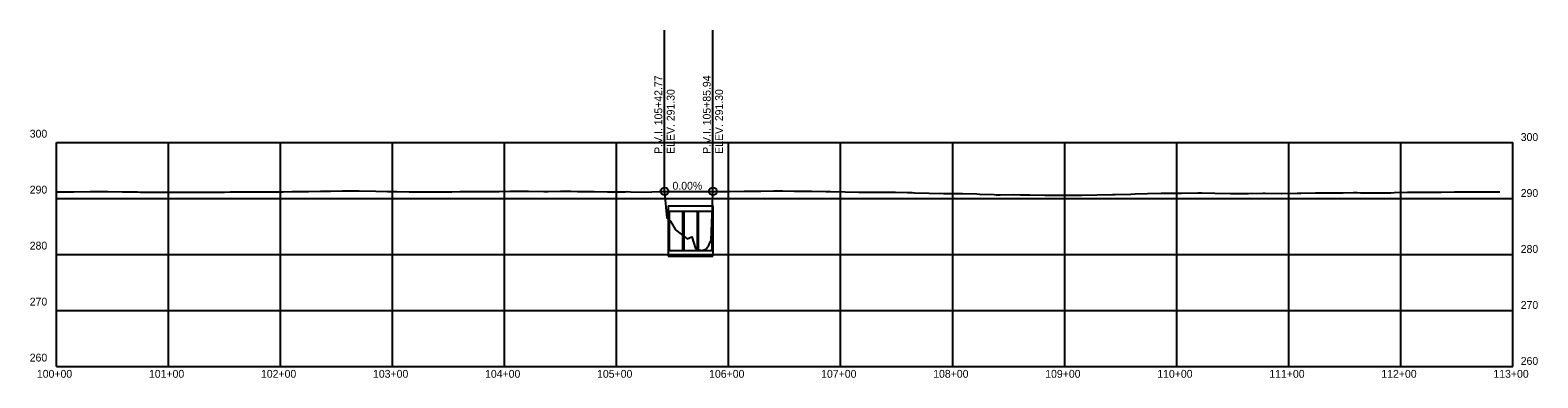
# Model space of a CAD drawing. Extents: x 1768942 to 1774819, y 723037 to 732099.
# Drawn here: x 1771892 to 1773238, y 724919 to 725230 of the extents above; entities that cross this region are included whole.
import ezdxf

# ---------------------------------------------------------------- set-up
doc = ezdxf.new("R2010")
doc.units = 0
for name, color, linetype in [('R_Axis', 7, 'Continuous'), ('R_Axis Annot', 7, 'Continuous'), ('R_Exist Surface', 7, 'Continuous'), ('R_Grid', 7, 'Continuous'), ('R_Vert Alg', 7, 'Continuous'), ('R_Vert Alg Annot', 7, 'Continuous'), ('R_Water', 7, 'Continuous')]:
    doc.layers.add(name, color=color, linetype=linetype)

msp = doc.modelspace()

# ---------------------------------------------------------------- linework, layer by layer
at = {"layer": 'R_Axis'}
for p, q in [((1771915.5, 724929.2), (1771915.5, 725129.2)), ((1773215.5, 724929.2), (1773215.5, 725129.2)), ((1771915.5, 724929.2), (1773215.5, 724929.2))]:
    msp.add_line(p, q, dxfattribs=at)
at = {"layer": 'R_Exist Surface'}
msp.add_lwpolyline([(1771915.5, 725085.4), (1771930.2, 725085.3), (1771930.5, 725085.3), (1771931.2, 725085.3), (1771945.5, 725085.5), (1771947.1, 725085.5), (1771960.5, 725085.5), (1771961.3, 725085.5), (1771974.6, 725085.2), (1771974.6, 725085.2), (1771975.4, 725085.2), (1771975.5, 725085.2), (1771987.9, 725085.2), (1771990.5, 725085.1), (1772000.3, 725085.1), (1772005.5, 725085.1), (1772018.1, 725085), (1772020.1, 725084.9), (1772020.5, 725084.9), (1772023.1, 725084.9), (1772035.5, 725084.9), (1772044.3, 725085), (1772050.5, 725084.9), (1772059.5, 725085), (1772065.5, 725085.1), (1772070.6, 725085.2), (1772080.5, 725085.2), (1772089.9, 725085.3), (1772095.5, 725085.3), (1772101.6, 725085.3), (1772110.5, 725085.2), (1772117.9, 725085.4), (1772125.5, 725085.7), (1772133.5, 725085.7), (1772140.5, 725085.7), (1772151.1, 725085.9), (1772155.5, 725085.9), (1772160.2, 725086), (1772170.5, 725086.2), (1772185.5, 725086.3), (1772185.5, 725086.3), (1772185.6, 725086.3), (1772200.5, 725086), (1772210.9, 725085.7), (1772215.5, 725085.6), (1772219.5, 725085.6), (1772230.5, 725085.4), (1772243.7, 725085.4), (1772245.5, 725085.4), (1772246.5, 725085.4), (1772260.5, 725085.3), (1772268.5, 725085.4), (1772275.5, 725085.6), (1772288.3, 725085.7), (1772290.3, 725085.7), (1772290.5, 725085.7), (1772290.7, 725085.7), (1772292.3, 725085.7), (1772295.3, 725085.7), (1772295.3, 725085.7), (1772304.1, 725085.7), (1772305.5, 725085.7), (1772310.6, 725085.7), (1772320.5, 725085.8), (1772328.4, 725085.8), (1772334.9, 725085.8), (1772335.5, 725085.8), (1772336.8, 725085.8), (1772350.5, 725085.6), (1772354.3, 725085.6), (1772365.5, 725086), (1772374.7, 725085.8), (1772380.5, 725085.7), (1772384.9, 725085.6), (1772395.5, 725085.5), (1772407.4, 725085.3), (1772410.5, 725085.3), (1772423.5, 725085.4), (1772425.5, 725085.5), (1772428, 725085.4), (1772440.5, 725085.1), (1772453.5, 725085.7), (1772455.5, 725085.7), (1772456.8, 725085.7), (1772458.1, 725085.6), (1772458.3, 725085.7), (1772458.4, 725084.5), (1772460.3, 725062), (1772463.6, 725059.2), (1772468.2, 725051.4), (1772476.9, 725044.4), (1772478.6, 725043.4), (1772482.7, 725045.1), (1772482.7, 725045.1), (1772486, 725034.6), (1772486.1, 725034.2), (1772491.2, 725033), (1772491.4, 725032.9), (1772491.5, 725032.9), (1772495.1, 725034.1), (1772497, 725036.1), (1772497.6, 725036.7), (1772498, 725038.2), (1772499.8, 725042.1), (1772501, 725072.5), (1772501.4, 725083.8), (1772501.5, 725085.7), (1772502.2, 725085.7), (1772502.4, 725085.6), (1772514.4, 725085.7), (1772516.4, 725085.7), (1772529.4, 725085.8), (1772532, 725085.8), (1772544.4, 725085.9), (1772555.8, 725086.1), (1772559.4, 725086.2), (1772563.5, 725086.1), (1772574.4, 725086), (1772576.6, 725086), (1772589.4, 725086), (1772602.4, 725085.7), (1772604.4, 725085.7), (1772606.5, 725085.6), (1772619.4, 725085.2), (1772631.8, 725085), (1772634.4, 725085), (1772640.4, 725085), (1772649.4, 725085), (1772657.4, 725085), (1772664.4, 725084.9), (1772675.1, 725084.7), (1772677.7, 725084.6), (1772679.4, 725084.6), (1772681.5, 725084.5), (1772694.4, 725084.2), (1772707.2, 725083.9), (1772709.4, 725083.9), (1772712.7, 725083.9), (1772724.4, 725083.9), (1772736.9, 725083.4), (1772739.4, 725083.3), (1772752.5, 725082.8), (1772754.4, 725082.7), (1772755.1, 725082.7), (1772758, 725082.7), (1772769.4, 725082.8), (1772775.9, 725082.7), (1772784.4, 725082.6), (1772797.8, 725082.3), (1772799.4, 725082.3), (1772799.5, 725082.3), (1772799.8, 725082.3), (1772814.4, 725082.2), (1772827.5, 725082.4), (1772829.4, 725082.4), (1772830.8, 725082.4), (1772844.4, 725082.5), (1772858.1, 725082.9), (1772859.4, 725082.9), (1772860.6, 725083), (1772874.4, 725083.3), (1772878.4, 725083.5), (1772889.4, 725083.8), (1772901.6, 725084), (1772904.4, 725084), (1772919.2, 725084.1), (1772919.4, 725084.1), (1772919.6, 725084.1), (1772934.4, 725084.3), (1772934.5, 725084.3), (1772937.8, 725084.3), (1772949.4, 725084.1), (1772963.5, 725083.9), (1772964.4, 725083.9), (1772965.5, 725083.9), (1772979.4, 725083.9), (1772992.2, 725084.1), (1772994.4, 725084.1), (1773009, 725083.8), (1773009.4, 725083.8), (1773023, 725084.1), (1773024.4, 725084.1), (1773026.2, 725084.1), (1773039.4, 725084.4), (1773043.4, 725084.4), (1773054.4, 725084.3), (1773060.2, 725084.5), (1773062.4, 725084.5), (1773062.9, 725084.5), (1773064, 725084.5), (1773073.3, 725084.6), (1773076.5, 725084.6), (1773079.4, 725084.5), (1773091.5, 725084.5), (1773099.8, 725084.5), (1773106.5, 725084.5), (1773109.5, 725084.6), (1773121.5, 725084.9), (1773132.8, 725084.9), (1773136.5, 725084.9), (1773148, 725084.9), (1773151.5, 725084.9), (1773163.5, 725085.3), (1773166.1, 725085.3), (1773166.5, 725085.3), (1773179.6, 725085.2), (1773181.5, 725085.2), (1773182.9, 725085.2), (1773188.6, 725085.3), (1773196.5, 725085.2), (1773204, 725085.2)], dxfattribs=at)
at = {"layer": 'R_Grid'}
for p, q in [((1771915.5, 725129.2), (1773215.5, 725129.2)), ((1771915.5, 725129.2), (1773215.5, 725129.2)), ((1772015.5, 724929.2), (1772015.5, 725129.2)), ((1772115.5, 724929.2), (1772115.5, 725129.2)), ((1772215.5, 724929.2), (1772215.5, 725129.2)), ((1772315.5, 724929.2), (1772315.5, 725129.2)), ((1772415.5, 724929.2), (1772415.5, 725129.2)), ((1772515.5, 724929.2), (1772515.5, 725129.2)), ((1772615.5, 724929.2), (1772615.5, 725129.2)), ((1772715.5, 724929.2), (1772715.5, 725129.2)), ((1772815.5, 724929.2), (1772815.5, 725129.2)), ((1772915.5, 724929.2), (1772915.5, 725129.2)), ((1773015.5, 724929.2), (1773015.5, 725129.2)), ((1773115.5, 724929.2), (1773115.5, 725129.2)), ((1771915.5, 725079.2), (1773215.5, 725079.2)), ((1771915.5, 725029.2), (1773215.5, 725029.2)), ((1771915.5, 724979.2), (1773215.5, 724979.2))]:
    msp.add_line(p, q, dxfattribs=at)
at = {"layer": 'R_Vert Alg'}
for p, q in [((1772458.3, 725110.7), (1772458.3, 725229.7)), ((1772501.5, 725110.7), (1772501.5, 725229.7)), ((1772458.3, 725085.7), (1772458.3, 725110.7)), ((1772501.5, 725085.7), (1772501.5, 725110.7)), ((1772458.3, 725085.7), (1772501.5, 725085.7))]:
    msp.add_line(p, q, dxfattribs=at)
for centre in [(1772458.3, 725085.7), (1772501.5, 725085.7)]:
    msp.add_circle(centre, 3.5, dxfattribs=at)
at = {"layer": 'R_Water'}
for p, q in [((1772458.3, 725085.7), (1772501.5, 725085.7)), ((1772461.4, 725072.9), (1772501.4, 725072.9)), ((1772461.4, 725072.9), (1772461.4, 725027.9)), ((1772462.4, 725067.9), (1772501.4, 725067.9)), ((1772462.4, 725067.9), (1772462.4, 725032.9)), ((1772474.4, 725067.9), (1772474.4, 725032.9)), ((1772475.4, 725067.9), (1772475.4, 725032.9)), ((1772487.4, 725067.9), (1772487.4, 725032.9)), ((1772488.4, 725067.9), (1772488.4, 725033.3)), ((1772500.4, 725067.9), (1772500.4, 725032.9)), ((1772501.4, 725072.9), (1772501.4, 725027.9)), ((1772461.4, 725032.9), (1772501.4, 725032.9)), ((1772461.4, 725027.9), (1772501.4, 725027.9))]:
    msp.add_line(p, q, dxfattribs=at)

# ---------------------------------------------------------------- texts
at = {"layer": 'R_Axis Annot'}
for s, p in [('300', (1771891.7, 725133.7)), ('300', (1771891.7, 725133.7)), ('300', (1773222.5, 725130.7)), ('300', (1773222.5, 725130.7)), ('290', (1771891.7, 725083.7)), ('290', (1773222.5, 725080.7)), ('280', (1771891.7, 725033.7)), ('280', (1773222.5, 725030.7)), ('270', (1771891.7, 724983.7)), ('270', (1773222.5, 724980.7)), ('260', (1771891.7, 724933.7)), ('260', (1773222.5, 724930.7)), ('100+00', (1771898.1, 724919.2)), ('101+00', (1771998.1, 724919.2)), ('102+00', (1772098.1, 724919.2)), ('103+00', (1772198.1, 724919.2)), ('104+00', (1772298.1, 724919.2)), ('105+00', (1772398.1, 724919.2)), ('106+00', (1772498.1, 724919.2)), ('107+00', (1772598.1, 724919.2)), ('108+00', (1772698.1, 724919.2)), ('109+00', (1772798.1, 724919.2)), ('110+00', (1772898.1, 724919.2)), ('111+00', (1772998.1, 724919.2)), ('112+00', (1773098.1, 724919.2)), ('113+00', (1773198.1, 724919.2))]:
    msp.add_text(s, height=7, dxfattribs=at).set_placement(p)
at = {"layer": 'R_Vert Alg Annot'}
for s, rotation, p in [('P.V.I. 105+42.77', 90, (1772456.3, 725119.2)), ('P.V.I. 105+85.94', 90, (1772499.5, 725119.2)), ('ELEV. 291.30', 90, (1772467.3, 725119.2)), ('ELEV. 291.30', 90, (1772510.5, 725119.2)), ('0.00%', 360, (1772465.4, 725087.2))]:
    msp.add_text(s, height=7, rotation=rotation, dxfattribs=at).set_placement(p)

doc.saveas('drawing.dxf')
